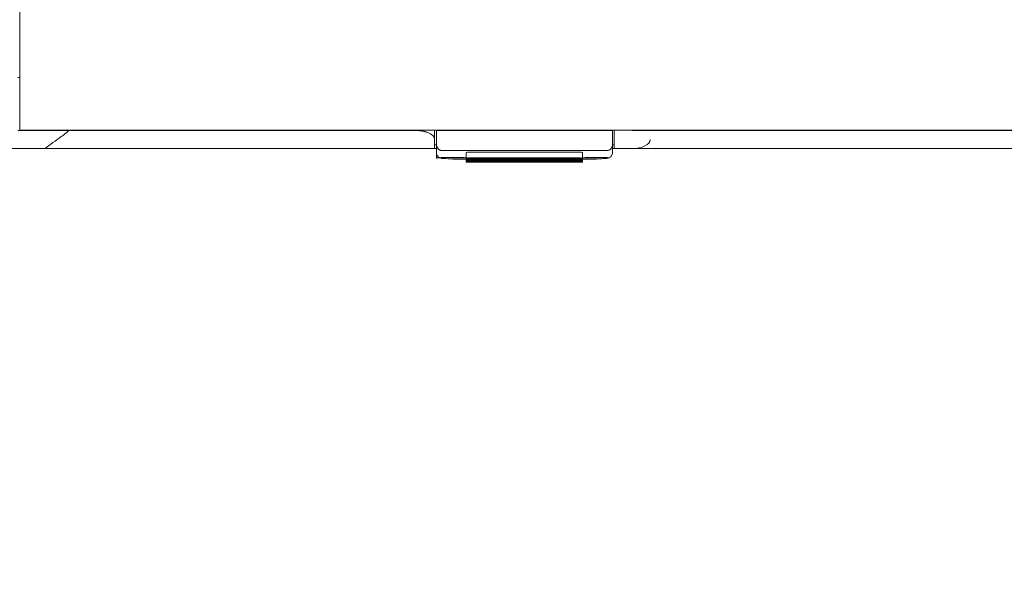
# Model space of a CAD drawing. Header units: millimetres. Extents: x -1114 to 1396, y -630 to 631.
# Tile 355 of 656: x -75 to -20, y 90 to 121. Entities that reach past the tile are written whole.
import ezdxf

# ---------------------------------------------------------------- set-up
doc = ezdxf.new("R2010")
doc.units = ezdxf.units.MM
doc.header["$MEASUREMENT"] = 0

msp = doc.modelspace()

# ---------------------------------------------------------------- linework, layer by layer
at = {"lineweight": 18}
for points, knots in [([(1038.9843, -629.7647), (1038.9843, -629.7647), (-1111.4882, -629.7647), (-1111.4882, -629.7647), (-1111.4882, -629.7647), (-1111.4882, -629.7647), (-1111.4882, 630.7883), (-1111.4882, 630.7883), (-1111.4882, 630.7883), (-1111.4882, 630.7883), (1038.9843, 630.7883), (1038.9843, 630.7883)], [0, 0, 0, 0, 0.3333333, 0.3333333, 0.3333333, 0.3333333, 0.6666667, 0.6666667, 0.6666667, 0.6666667, 1, 1, 1, 1]), ([(-73.2582, 115.2276), (-73.2911, 115.2273), (-73.3239, 115.2273), (-73.3566, 115.2275), (-73.3566, 115.2275), (-73.3893, 115.2278), (-73.4218, 115.228), (-73.4542, 115.2281), (-73.4542, 115.2281), (-73.519, 115.2284), (-73.5832, 115.2284), (-73.647, 115.2284), (-73.647, 115.2284), (-73.7107, 115.2284), (-73.7739, 115.2283), (-73.8365, 115.2283), (-73.8365, 115.2283), (-73.8679, 115.2283), (-73.8991, 115.2283), (-73.9301, 115.2284), (-73.9301, 115.2284), (-73.9611, 115.2284), (-73.9917, 115.2284), (-74.0219, 115.2284), (-74.0219, 115.2284), (-74.1427, 115.2285), (-74.2574, 115.2284), (-74.3659, 115.2283), (-74.3659, 115.2283), (-74.393, 115.2283), (-74.4197, 115.2283), (-74.4461, 115.2283), (-74.4461, 115.2283), (-74.4724, 115.2283), (-74.4984, 115.2283), (-74.5239, 115.2283), (-74.5239, 115.2283), (-74.5749, 115.2283), (-74.6236, 115.2284), (-74.6701, 115.2284), (-74.6701, 115.2284), (-74.7166, 115.2284), (-74.761, 115.2285), (-74.8028, 115.2285), (-74.8028, 115.2285), (-74.8447, 115.2285), (-74.884, 115.2285), (-74.9206, 115.2285), (-74.9206, 115.2285), (-74.9572, 115.2284), (-74.9912, 115.2284), (-75.0222, 115.2284), (-75.0222, 115.2284), (-75.0377, 115.2284), (-75.0525, 115.2284), (-75.0665, 115.2284), (-75.0665, 115.2284), (-75.0806, 115.2283), (-75.094, 115.2283), (-75.1065, 115.2284), (-75.1065, 115.2284), (-75.1566, 115.2284), (-75.1942, 115.2284), (-75.2196, 115.2283), (-75.2196, 115.2283), (-75.2323, 115.2282), (-75.242, 115.2281), (-75.2485, 115.2279), (-75.2485, 115.2279), (-75.2517, 115.2278), (-75.2541, 115.2277), (-75.2558, 115.2275), (-75.2558, 115.2275), (-75.2574, 115.2274), (-75.2582, 115.2273), (-75.2582, 115.2276)], [0, 0, 0, 0, 0.0526316, 0.0526316, 0.0526316, 0.0526316, 0.1052632, 0.1052632, 0.1052632, 0.1052632, 0.1578947, 0.1578947, 0.1578947, 0.1578947, 0.2105263, 0.2105263, 0.2105263, 0.2105263, 0.2631579, 0.2631579, 0.2631579, 0.2631579, 0.3157895, 0.3157895, 0.3157895, 0.3157895, 0.3684211, 0.3684211, 0.3684211, 0.3684211, 0.4210526, 0.4210526, 0.4210526, 0.4210526, 0.4736842, 0.4736842, 0.4736842, 0.4736842, 0.5263158, 0.5263158, 0.5263158, 0.5263158, 0.5789474, 0.5789474, 0.5789474, 0.5789474, 0.6315789, 0.6315789, 0.6315789, 0.6315789, 0.6842105, 0.6842105, 0.6842105, 0.6842105, 0.7368421, 0.7368421, 0.7368421, 0.7368421, 0.7894737, 0.7894737, 0.7894737, 0.7894737, 0.8421053, 0.8421053, 0.8421053, 0.8421053, 0.8947368, 0.8947368, 0.8947368, 0.8947368, 0.9473684, 0.9473684, 0.9473684, 0.9473684, 1, 1, 1, 1]), ([(-73.7656, 114.2284), (-73.4594, 114.4499), (-73.1532, 114.6715), (-72.8489, 114.8936), (-72.8489, 114.8936), (-72.7548, 114.9623), (-72.6601, 115.0308), (-72.5694, 115.1004), (-72.5694, 115.1004), (-72.5467, 115.1178), (-72.5242, 115.1353), (-72.5034, 115.1532), (-72.5034, 115.1532), (-72.493, 115.1621), (-72.4829, 115.1711), (-72.4746, 115.1805), (-72.4746, 115.1805), (-72.4704, 115.1852), (-72.4667, 115.1899), (-72.4644, 115.1948), (-72.4644, 115.1948), (-72.4621, 115.1998), (-72.4613, 115.2051), (-72.4658, 115.2097), (-72.4658, 115.2097), (-72.4703, 115.2143), (-72.4803, 115.2174), (-72.4907, 115.2194), (-72.4907, 115.2194), (-72.5011, 115.2215), (-72.5119, 115.2226), (-72.5228, 115.2236), (-72.5228, 115.2236), (-72.5447, 115.2255), (-72.567, 115.2265), (-72.5892, 115.2273), (-72.5892, 115.2273), (-72.5994, 115.2277), (-72.6097, 115.228), (-72.6199, 115.2282)], [0, 0, 0, 0, 0.1, 0.1, 0.1, 0.1, 0.2, 0.2, 0.2, 0.2, 0.3, 0.3, 0.3, 0.3, 0.4, 0.4, 0.4, 0.4, 0.5, 0.5, 0.5, 0.5, 0.6, 0.6, 0.6, 0.6, 0.7, 0.7, 0.7, 0.7, 0.8, 0.8, 0.8, 0.8, 0.9, 0.9, 0.9, 0.9, 1, 1, 1, 1]), ([(-72.7582, 115.2281), (-72.8415, 115.228), (-72.9249, 115.2283), (-73.0082, 115.2284), (-73.0082, 115.2284), (-73.0915, 115.2286), (-73.1749, 115.2285), (-73.2582, 115.2276)], [0, 0, 0, 0, 0.5, 0.5, 0.5, 0.5, 1, 1, 1, 1]), ([(-71.5733, 115.2283), (-71.6986, 115.2283), (-71.8239, 115.2283), (-71.9492, 115.2284), (-71.9492, 115.2284), (-72.084, 115.2284), (-72.2188, 115.2284), (-72.3537, 115.2284), (-72.3537, 115.2284), (-72.4885, 115.2283), (-72.6234, 115.2283), (-72.7582, 115.2281)], [0, 0, 0, 0, 0.3333333, 0.3333333, 0.3333333, 0.3333333, 0.6666667, 0.6666667, 0.6666667, 0.6666667, 1, 1, 1, 1]), ([(-53.0554, 115.2284), (-56.2505, 115.2283), (-59.4473, 115.2283), (-62.6464, 115.2283), (-62.6464, 115.2283), (-63.0463, 115.2283), (-63.4462, 115.2283), (-63.8462, 115.2283), (-63.8462, 115.2283), (-64.2461, 115.2283), (-64.647, 115.2283), (-65.0442, 115.2283), (-65.0442, 115.2283), (-65.4415, 115.2283), (-65.8347, 115.2283), (-66.218, 115.2283), (-66.218, 115.2283), (-66.6014, 115.2283), (-66.9733, 115.2283), (-67.3338, 115.2283), (-67.3338, 115.2283), (-68.0548, 115.2283), (-68.7387, 115.2283), (-69.4437, 115.2283), (-69.4437, 115.2283), (-70.1486, 115.2283), (-70.8669, 115.2283), (-71.5733, 115.2283)], [0, 0, 0, 0, 0.1428571, 0.1428571, 0.1428571, 0.1428571, 0.2857143, 0.2857143, 0.2857143, 0.2857143, 0.4285714, 0.4285714, 0.4285714, 0.4285714, 0.5714286, 0.5714286, 0.5714286, 0.5714286, 0.7142857, 0.7142857, 0.7142857, 0.7142857, 0.8571429, 0.8571429, 0.8571429, 0.8571429, 1, 1, 1, 1]), ([(-52.0554, 114.7283), (-52.0554, 114.7596), (-52.0612, 114.7905), (-52.0727, 114.8209), (-52.0727, 114.8209), (-52.0784, 114.8361), (-52.0856, 114.8512), (-52.0942, 114.8662), (-52.0942, 114.8662), (-52.1028, 114.8812), (-52.1129, 114.8961), (-52.1245, 114.9109), (-52.1245, 114.9109), (-52.1476, 114.9404), (-52.1761, 114.9686), (-52.21, 114.9954), (-52.21, 114.9954), (-52.227, 115.0088), (-52.2453, 115.0219), (-52.265, 115.0346), (-52.265, 115.0346), (-52.2847, 115.0473), (-52.3059, 115.0597), (-52.3285, 115.0717), (-52.3285, 115.0717), (-52.3736, 115.0956), (-52.4232, 115.1171), (-52.4772, 115.1363), (-52.4772, 115.1363), (-52.5042, 115.1458), (-52.5323, 115.1548), (-52.5615, 115.1631), (-52.5615, 115.1631), (-52.5762, 115.1673), (-52.5911, 115.1713), (-52.6063, 115.1751), (-52.6063, 115.1751), (-52.6216, 115.1789), (-52.6371, 115.1826), (-52.6528, 115.186), (-52.6528, 115.186), (-52.7154, 115.1998), (-52.7803, 115.2103), (-52.8476, 115.2174), (-52.8476, 115.2174), (-52.8813, 115.221), (-52.9156, 115.2237), (-52.9504, 115.2256), (-52.9504, 115.2256), (-52.9853, 115.2274), (-53.0203, 115.2284), (-53.0554, 115.2284)], [0, 0, 0, 0, 0.0769231, 0.0769231, 0.0769231, 0.0769231, 0.1538462, 0.1538462, 0.1538462, 0.1538462, 0.2307692, 0.2307692, 0.2307692, 0.2307692, 0.3076923, 0.3076923, 0.3076923, 0.3076923, 0.3846154, 0.3846154, 0.3846154, 0.3846154, 0.4615385, 0.4615385, 0.4615385, 0.4615385, 0.5384615, 0.5384615, 0.5384615, 0.5384615, 0.6153846, 0.6153846, 0.6153846, 0.6153846, 0.6923077, 0.6923077, 0.6923077, 0.6923077, 0.7692308, 0.7692308, 0.7692308, 0.7692308, 0.8461538, 0.8461538, 0.8461538, 0.8461538, 0.9230769, 0.9230769, 0.9230769, 0.9230769, 1, 1, 1, 1]), ([(-52.0554, 114.7146), (-52.0554, 114.7198), (-52.0554, 114.725), (-52.0554, 114.7302), (-52.0554, 114.7302), (-52.0554, 114.7598), (-52.0554, 114.7902), (-52.0554, 114.8212), (-52.0554, 114.8212), (-52.0554, 114.8522), (-52.0554, 114.8839), (-52.0554, 114.9159), (-52.0554, 114.9159), (-52.0554, 114.9479), (-52.0554, 114.9803), (-52.0554, 115.0129), (-52.0554, 115.0129), (-52.0554, 115.0781), (-52.0554, 115.1444), (-52.0554, 115.2114), (-52.0554, 115.2114), (-52.0554, 115.2211), (-52.0554, 115.2308), (-52.0554, 115.2406)], [0, 0, 0, 0, 0.1666667, 0.1666667, 0.1666667, 0.1666667, 0.3333333, 0.3333333, 0.3333333, 0.3333333, 0.5, 0.5, 0.5, 0.5, 0.6666667, 0.6666667, 0.6666667, 0.6666667, 0.8333333, 0.8333333, 0.8333333, 0.8333333, 1, 1, 1, 1]), ([(-42.0554, 115.2582), (-42.0554, 115.2423), (-42.0554, 115.2264), (-42.0554, 115.2105), (-42.0554, 115.2105), (-42.0554, 115.1434), (-42.0554, 115.077), (-42.0554, 115.0118), (-42.0554, 115.0118), (-42.0554, 114.9792), (-42.0554, 114.9469), (-42.0554, 114.9149), (-42.0554, 114.9149), (-42.0554, 114.883), (-42.0554, 114.8514), (-42.0554, 114.8204), (-42.0554, 114.8204), (-42.0554, 114.7894), (-42.0554, 114.7591), (-42.0554, 114.7294), (-42.0554, 114.7294), (-42.0554, 114.7087), (-42.0554, 114.6884), (-42.0554, 114.6686)], [0, 0, 0, 0, 0.1666667, 0.1666667, 0.1666667, 0.1666667, 0.3333333, 0.3333333, 0.3333333, 0.3333333, 0.5, 0.5, 0.5, 0.5, 0.6666667, 0.6666667, 0.6666667, 0.6666667, 0.8333333, 0.8333333, 0.8333333, 0.8333333, 1, 1, 1, 1]), ([(-74.2211, 114.2284), (-74.4313, 114.2284), (-74.6363, 114.2284), (-74.8339, 114.2284), (-74.8339, 114.2284), (-74.8833, 114.2284), (-74.9322, 114.2284), (-74.9807, 114.2284), (-74.9807, 114.2284), (-75.0292, 114.2284), (-75.0773, 114.2284), (-75.1249, 114.2284), (-75.1249, 114.2284), (-75.2202, 114.2284), (-75.3138, 114.2284), (-75.4055, 114.2284), (-75.4055, 114.2284), (-75.4285, 114.2284), (-75.4513, 114.2284), (-75.474, 114.2284), (-75.474, 114.2284), (-75.4966, 114.2284), (-75.519, 114.2284), (-75.5413, 114.2284), (-75.5413, 114.2284), (-75.5858, 114.2284), (-75.6295, 114.2284), (-75.6725, 114.2284), (-75.6725, 114.2284), (-75.7585, 114.2284), (-75.8414, 114.2284), (-75.9214, 114.2284), (-75.9214, 114.2284), (-76.0014, 114.2284), (-76.0785, 114.2284), (-76.1526, 114.2284), (-76.1526, 114.2284), (-76.2267, 114.2284), (-76.2979, 114.2284), (-76.3661, 114.2284), (-76.3661, 114.2284), (-76.4002, 114.2284), (-76.4335, 114.2284), (-76.466, 114.2284), (-76.466, 114.2284), (-76.4986, 114.2284), (-76.5301, 114.2284), (-76.5607, 114.2284), (-76.5607, 114.2284), (-76.6218, 114.2284), (-76.6789, 114.2284), (-76.7321, 114.2284), (-76.7321, 114.2284), (-76.7854, 114.2284), (-76.8348, 114.2284), (-76.8803, 114.2284), (-76.8803, 114.2284), (-76.9259, 114.2284), (-76.9676, 114.2284), (-77.0055, 114.2284), (-77.0055, 114.2284), (-77.0244, 114.2284), (-77.0423, 114.2284), (-77.0592, 114.2284), (-77.0592, 114.2284), (-77.0677, 114.2284), (-77.0759, 114.2284), (-77.0839, 114.2284), (-77.0839, 114.2284), (-77.0918, 114.2284), (-77.0995, 114.2284), (-77.1069, 114.2284), (-77.1069, 114.2284), (-77.1364, 114.2284), (-77.1615, 114.2284), (-77.1824, 114.2284), (-77.1824, 114.2284), (-77.2016, 114.2284), (-77.2173, 114.2284), (-77.2292, 114.2284)], [0, 0, 0, 0, 0.05, 0.05, 0.05, 0.05, 0.1, 0.1, 0.1, 0.1, 0.15, 0.15, 0.15, 0.15, 0.2, 0.2, 0.2, 0.2, 0.25, 0.25, 0.25, 0.25, 0.3, 0.3, 0.3, 0.3, 0.35, 0.35, 0.35, 0.35, 0.4, 0.4, 0.4, 0.4, 0.45, 0.45, 0.45, 0.45, 0.5, 0.5, 0.5, 0.5, 0.55, 0.55, 0.55, 0.55, 0.6, 0.6, 0.6, 0.6, 0.65, 0.65, 0.65, 0.65, 0.7, 0.7, 0.7, 0.7, 0.75, 0.75, 0.75, 0.75, 0.8, 0.8, 0.8, 0.8, 0.85, 0.85, 0.85, 0.85, 0.9, 0.9, 0.9, 0.9, 0.95, 0.95, 0.95, 0.95, 1, 1, 1, 1]), ([(-52.0554, 114.2284), (-52.1684, 114.2284), (-52.2815, 114.2284), (-52.3945, 114.2284), (-52.3945, 114.2284), (-56.3025, 114.2284), (-60.2078, 114.2284), (-64.1096, 114.2284), (-64.1096, 114.2284), (-64.9949, 114.2284), (-65.8801, 114.2284), (-66.8302, 114.2284), (-66.8302, 114.2284), (-67.7802, 114.2284), (-68.7953, 114.2284), (-69.7904, 114.2284), (-69.7904, 114.2284), (-70.7855, 114.2284), (-71.7607, 114.2284), (-72.7493, 114.2284)], [0, 0, 0, 0, 0.2, 0.2, 0.2, 0.2, 0.4, 0.4, 0.4, 0.4, 0.6, 0.6, 0.6, 0.6, 0.8, 0.8, 0.8, 0.8, 1, 1, 1, 1]), ([(-51.9554, 114.4537), (-51.9548, 114.4366), (-51.9542, 114.4195), (-51.952, 114.4024), (-51.952, 114.4024), (-51.9499, 114.386), (-51.9464, 114.3697), (-51.9417, 114.3535), (-51.9417, 114.3535), (-51.9372, 114.3379), (-51.9315, 114.3224), (-51.9246, 114.307), (-51.9246, 114.307), (-51.9179, 114.2922), (-51.9099, 114.2775), (-51.9006, 114.2629), (-51.9006, 114.2629), (-51.8807, 114.2317), (-51.8546, 114.2011), (-51.8165, 114.1745), (-51.8165, 114.1745), (-51.8064, 114.1674), (-51.7954, 114.1605), (-51.7834, 114.1543), (-51.7834, 114.1543), (-51.7725, 114.1487), (-51.7608, 114.1435), (-51.7481, 114.1389), (-51.7481, 114.1389), (-51.734, 114.1338), (-51.7187, 114.1293), (-51.7024, 114.1267), (-51.7024, 114.1267), (-51.6873, 114.1243), (-51.6714, 114.1235), (-51.6554, 114.1227)], [0, 0, 0, 0, 0.1111111, 0.1111111, 0.1111111, 0.1111111, 0.2222222, 0.2222222, 0.2222222, 0.2222222, 0.3333333, 0.3333333, 0.3333333, 0.3333333, 0.4444444, 0.4444444, 0.4444444, 0.4444444, 0.5555556, 0.5555556, 0.5555556, 0.5555556, 0.6666667, 0.6666667, 0.6666667, 0.6666667, 0.7777778, 0.7777778, 0.7777778, 0.7777778, 0.8888889, 0.8888889, 0.8888889, 0.8888889, 1, 1, 1, 1]), ([(-42.4554, 114.1227), (-42.4386, 114.1227), (-42.4223, 114.1242), (-42.4066, 114.1271), (-42.4066, 114.1271), (-42.3908, 114.13), (-42.3764, 114.134), (-42.363, 114.1388), (-42.363, 114.1388), (-42.3562, 114.1412), (-42.3497, 114.1438), (-42.3436, 114.1466), (-42.3436, 114.1466), (-42.3374, 114.1493), (-42.3315, 114.1522), (-42.3259, 114.1551), (-42.3259, 114.1551), (-42.3146, 114.1611), (-42.3043, 114.1675), (-42.2948, 114.1742), (-42.2948, 114.1742), (-42.2852, 114.1809), (-42.2764, 114.1878), (-42.2684, 114.1949), (-42.2684, 114.1949), (-42.2603, 114.202), (-42.2529, 114.2093), (-42.2461, 114.2166), (-42.2461, 114.2166), (-42.2323, 114.2314), (-42.2208, 114.2466), (-42.2108, 114.2621), (-42.2108, 114.2621), (-42.2007, 114.2777), (-42.1924, 114.2934), (-42.1855, 114.3092), (-42.1855, 114.3092), (-42.1786, 114.325), (-42.173, 114.3409), (-42.1685, 114.3569), (-42.1685, 114.3569), (-42.1597, 114.3888), (-42.1554, 114.4211), (-42.1554, 114.4537)], [0, 0, 0, 0, 0.0909091, 0.0909091, 0.0909091, 0.0909091, 0.1818182, 0.1818182, 0.1818182, 0.1818182, 0.2727273, 0.2727273, 0.2727273, 0.2727273, 0.3636364, 0.3636364, 0.3636364, 0.3636364, 0.4545455, 0.4545455, 0.4545455, 0.4545455, 0.5454545, 0.5454545, 0.5454545, 0.5454545, 0.6363636, 0.6363636, 0.6363636, 0.6363636, 0.7272727, 0.7272727, 0.7272727, 0.7272727, 0.8181818, 0.8181818, 0.8181818, 0.8181818, 0.9090909, 0.9090909, 0.9090909, 0.9090909, 1, 1, 1, 1]), ([(-51.9554, 113.9909), (-51.9548, 113.9496), (-51.9474, 113.9115), (-51.9325, 113.8755), (-51.9325, 113.8755), (-51.9213, 113.8485), (-51.9059, 113.8226), (-51.8873, 113.7998), (-51.8873, 113.7998), (-51.8715, 113.7805), (-51.8535, 113.7633), (-51.8341, 113.7488), (-51.8341, 113.7488), (-51.8172, 113.7361), (-51.7993, 113.7255), (-51.7818, 113.717), (-51.7818, 113.717), (-51.7668, 113.7098), (-51.7521, 113.7043), (-51.739, 113.7001), (-51.739, 113.7001), (-51.7262, 113.6959), (-51.7147, 113.6931), (-51.7043, 113.6908), (-51.7043, 113.6908), (-51.6882, 113.6872), (-51.6742, 113.6849), (-51.6599, 113.6829), (-51.6599, 113.6829), (-51.6181, 113.677), (-51.5725, 113.6734), (-51.5156, 113.6702), (-51.5156, 113.6702), (-51.4598, 113.6671), (-51.3933, 113.6644), (-51.3203, 113.6626), (-51.3203, 113.6626), (-51.2505, 113.6608), (-51.1749, 113.6598), (-51.099, 113.6595), (-51.099, 113.6595), (-51.0845, 113.6595), (-51.07, 113.6595), (-51.0554, 113.6595)], [0, 0, 0, 0, 0.0909091, 0.0909091, 0.0909091, 0.0909091, 0.1818182, 0.1818182, 0.1818182, 0.1818182, 0.2727273, 0.2727273, 0.2727273, 0.2727273, 0.3636364, 0.3636364, 0.3636364, 0.3636364, 0.4545455, 0.4545455, 0.4545455, 0.4545455, 0.5454545, 0.5454545, 0.5454545, 0.5454545, 0.6363636, 0.6363636, 0.6363636, 0.6363636, 0.7272727, 0.7272727, 0.7272727, 0.7272727, 0.8181818, 0.8181818, 0.8181818, 0.8181818, 0.9090909, 0.9090909, 0.9090909, 0.9090909, 1, 1, 1, 1]), ([(-51.0524, 113.6442), (-50.5564, 113.6443), (-50.1553, 113.6653), (-50.1554, 113.6913), (-50.1554, 113.6913), (-50.1555, 113.7172), (-50.5568, 113.7383), (-51.0527, 113.7384), (-51.0527, 113.7384), (-51.5487, 113.7385), (-51.9523, 113.7175), (-51.9554, 113.6916)], [0, 0, 0, 0, 0.3333333, 0.3333333, 0.3333333, 0.3333333, 0.6666667, 0.6666667, 0.6666667, 0.6666667, 1, 1, 1, 1]), ([(-50.1016, 114.0218), (-50.1546, 114.0218), (-50.2055, 114.0207), (-50.243, 114.0187), (-50.243, 114.0187), (-50.2805, 114.0168), (-50.3016, 114.0141), (-50.3016, 114.0113)], [0, 0, 0, 0, 0.5, 0.5, 0.5, 0.5, 1, 1, 1, 1]), ([(-50.1016, 113.7037), (-50.1546, 113.7037), (-50.2055, 113.7026), (-50.243, 113.7006), (-50.243, 113.7006), (-50.2805, 113.6986), (-50.3016, 113.696), (-50.3016, 113.6932)], [0, 0, 0, 0, 0.5, 0.5, 0.5, 0.5, 1, 1, 1, 1]), ([(-50.3016, 113.6618), (-50.3016, 113.659), (-50.2805, 113.6564), (-50.243, 113.6544), (-50.243, 113.6544), (-50.2055, 113.6524), (-50.1546, 113.6513), (-50.1016, 113.6513)], [0, 0, 0, 0, 0.5, 0.5, 0.5, 0.5, 1, 1, 1, 1]), ([(-50.1016, 113.609), (-50.1546, 113.609), (-50.2055, 113.6079), (-50.243, 113.6059), (-50.243, 113.6059), (-50.2805, 113.6039), (-50.3016, 113.6013), (-50.3016, 113.5985)], [0, 0, 0, 0, 0.5, 0.5, 0.5, 0.5, 1, 1, 1, 1]), ([(-50.3016, 113.5671), (-50.3016, 113.5643), (-50.2805, 113.5617), (-50.243, 113.5597), (-50.243, 113.5597), (-50.2055, 113.5577), (-50.1546, 113.5566), (-50.1016, 113.5566)], [0, 0, 0, 0, 0.5, 0.5, 0.5, 0.5, 1, 1, 1, 1]), ([(-50.1016, 113.5143), (-50.1546, 113.5143), (-50.2055, 113.5132), (-50.243, 113.5112), (-50.243, 113.5112), (-50.2805, 113.5092), (-50.3016, 113.5066), (-50.3016, 113.5038)], [0, 0, 0, 0, 0.5, 0.5, 0.5, 0.5, 1, 1, 1, 1]), ([(-43.8268, 114.0113), (-43.8268, 114.0141), (-43.8479, 114.0168), (-43.8854, 114.0187), (-43.8854, 114.0187), (-43.9229, 114.0207), (-43.9738, 114.0218), (-44.0268, 114.0218)], [0, 0, 0, 0, 0.5, 0.5, 0.5, 0.5, 1, 1, 1, 1]), ([(-43.8268, 113.6932), (-43.8268, 113.696), (-43.8479, 113.6986), (-43.8854, 113.7006), (-43.8854, 113.7006), (-43.9229, 113.7026), (-43.9738, 113.7037), (-44.0268, 113.7037)], [0, 0, 0, 0, 0.5, 0.5, 0.5, 0.5, 1, 1, 1, 1]), ([(-44.0268, 113.6513), (-43.9738, 113.6513), (-43.9229, 113.6524), (-43.8854, 113.6544), (-43.8854, 113.6544), (-43.8479, 113.6564), (-43.8268, 113.659), (-43.8268, 113.6618)], [0, 0, 0, 0, 0.5, 0.5, 0.5, 0.5, 1, 1, 1, 1]), ([(-43.8268, 113.5985), (-43.8268, 113.6013), (-43.8479, 113.6039), (-43.8854, 113.6059), (-43.8854, 113.6059), (-43.9229, 113.6079), (-43.9738, 113.609), (-44.0268, 113.609)], [0, 0, 0, 0, 0.5, 0.5, 0.5, 0.5, 1, 1, 1, 1]), ([(-44.0268, 113.5566), (-43.9738, 113.5566), (-43.9229, 113.5577), (-43.8854, 113.5597), (-43.8854, 113.5597), (-43.8479, 113.5617), (-43.8268, 113.5643), (-43.8268, 113.5671)], [0, 0, 0, 0, 0.5, 0.5, 0.5, 0.5, 1, 1, 1, 1]), ([(-43.8268, 113.5038), (-43.8268, 113.5066), (-43.8479, 113.5092), (-43.8854, 113.5112), (-43.8854, 113.5112), (-43.9229, 113.5132), (-43.9738, 113.5143), (-44.0268, 113.5143)], [0, 0, 0, 0, 0.5, 0.5, 0.5, 0.5, 1, 1, 1, 1]), ([(-42.3292, 113.7191), (-42.5801, 113.7371), (-43.0367, 113.7434), (-43.4243, 113.7343), (-43.4243, 113.7343), (-43.8119, 113.7251), (-44.0249, 113.7031), (-43.9351, 113.6813), (-43.9351, 113.6813), (-43.8453, 113.6596), (-43.4773, 113.6441), (-43.0524, 113.6442)], [0, 0, 0, 0, 0.3333333, 0.3333333, 0.3333333, 0.3333333, 0.6666667, 0.6666667, 0.6666667, 0.6666667, 1, 1, 1, 1]), ([(-43.0554, 113.6595), (-43.01, 113.6595), (-42.9659, 113.6597), (-42.9225, 113.6602), (-42.9225, 113.6602), (-42.8463, 113.6611), (-42.7721, 113.6627), (-42.7058, 113.6651), (-42.7058, 113.6651), (-42.6368, 113.6677), (-42.5764, 113.6711), (-42.5283, 113.6747), (-42.5283, 113.6747), (-42.4878, 113.6777), (-42.4562, 113.6809), (-42.4174, 113.6885), (-42.4174, 113.6885), (-42.4009, 113.6917), (-42.3831, 113.6958), (-42.3617, 113.7035), (-42.3617, 113.7035), (-42.3442, 113.7098), (-42.3243, 113.7186), (-42.305, 113.7299), (-42.305, 113.7299), (-42.2819, 113.7435), (-42.2596, 113.7609), (-42.2401, 113.7812), (-42.2401, 113.7812), (-42.2176, 113.8045), (-42.1987, 113.8316), (-42.1847, 113.8613), (-42.1847, 113.8613), (-42.1692, 113.8938), (-42.1596, 113.9294), (-42.1565, 113.9652), (-42.1565, 113.9652), (-42.1558, 113.9737), (-42.1554, 113.9822), (-42.1554, 113.9909)], [0, 0, 0, 0, 0.1, 0.1, 0.1, 0.1, 0.2, 0.2, 0.2, 0.2, 0.3, 0.3, 0.3, 0.3, 0.4, 0.4, 0.4, 0.4, 0.5, 0.5, 0.5, 0.5, 0.6, 0.6, 0.6, 0.6, 0.7, 0.7, 0.7, 0.7, 0.8, 0.8, 0.8, 0.8, 0.9, 0.9, 0.9, 0.9, 1, 1, 1, 1]), ([(-50.3016, 113.4724), (-50.3016, 113.4696), (-50.2805, 113.467), (-50.243, 113.465), (-50.243, 113.465), (-50.2055, 113.463), (-50.1546, 113.4619), (-50.1016, 113.4619)], [0, 0, 0, 0, 0.5, 0.5, 0.5, 0.5, 1, 1, 1, 1]), ([(-44.0268, 113.4619), (-43.9738, 113.4619), (-43.9229, 113.463), (-43.8854, 113.465), (-43.8854, 113.465), (-43.8479, 113.467), (-43.8268, 113.4696), (-43.8268, 113.4724)], [0, 0, 0, 0, 0.5, 0.5, 0.5, 0.5, 1, 1, 1, 1])]:
    msp.add_open_spline(points, degree=3, knots=knots, dxfattribs=at)
for points in [[(-75.1582, 117.25), (-75.1582, 117.25), (-75.1582, 167.25), (-75.1582, 167.25)], [(-75.1582, 118.1784), (-75.1582, 118.1784), (-75.2582, 118.1784), (-75.2582, 118.1784)], [(-75.1582, 115.25), (-75.1582, 115.25), (-75.1582, 117.25), (-75.1582, 117.25)], [(-18.9526, 115.25), (-18.9526, 115.25), (-75.1582, 115.25), (-75.1582, 115.25)], [(-52.0554, 114.7312), (-52.0554, 114.7312), (-52.0554, 115.25), (-52.0554, 115.25)], [(-52.0554, 115.25), (-52.0554, 115.25), (-52.0554, 114.7283), (-52.0554, 114.7283)], [(-51.9554, 115.2475), (-51.9554, 115.2475), (-51.9554, 115.25), (-51.9554, 115.25)], [(-51.9554, 115.2475), (-51.9554, 115.2475), (-51.9554, 115.2259), (-51.9554, 115.2259)], [(-42.1554, 115.2475), (-42.1554, 115.2475), (-51.9554, 115.2475), (-51.9554, 115.2475)], [(-51.9554, 115.2259), (-51.9554, 114.9685), (-51.9554, 114.7111), (-51.9554, 114.4537)], [(-42.1554, 115.2258), (-45.4221, 115.2258), (-48.6888, 115.2258), (-51.9554, 115.2259)], [(-42.1554, 115.25), (-42.1554, 115.25), (-42.1554, 115.2475), (-42.1554, 115.2475)], [(-42.1554, 115.2475), (-42.1554, 115.2475), (-42.1554, 115.2258), (-42.1554, 115.2258)], [(-42.1554, 114.4537), (-42.1554, 114.711), (-42.1554, 114.9684), (-42.1554, 115.2258)], [(-42.0554, 115.25), (-42.0554, 115.25), (-42.0554, 114.7312), (-42.0554, 114.7312)], [(-42.0554, 114.7283), (-42.0554, 114.7283), (-42.0554, 115.25), (-42.0554, 115.25)], [(-21.8526, 115.2284), (-21.8526, 115.2284), (-41.0554, 115.2283), (-41.0554, 115.2283)], [(-21.8526, 115.2283), (-21.8526, 115.2283), (-20.8526, 115.2283), (-20.8526, 115.2283)], [(-20.8253, 115.2284), (-20.8253, 115.2284), (-20.8527, 115.2283), (-20.8527, 115.2283)], [(-19.2527, 115.2284), (-19.2527, 115.2284), (-20.8253, 115.2284), (-20.8253, 115.2284)], [(-52.0554, 114.2284), (-52.0555, 114.3951), (-52.0555, 114.5617), (-52.0555, 114.7283)], [(-42.0554, 114.7283), (-42.0554, 114.7283), (-42.0554, 114.2284), (-42.0554, 114.2284)], [(-41.0554, 114.2283), (-40.5031, 114.2283), (-40.0554, 114.4522), (-40.0554, 114.7283)], [(-72.7493, 114.2284), (-73.2436, 114.2284), (-73.7417, 114.2284), (-74.2211, 114.2284)], [(-51.9554, 114.4284), (-51.9554, 114.4284), (-52.0554, 114.4284), (-52.0554, 114.4284)], [(-51.9554, 114.2284), (-51.9554, 114.2284), (-52.0554, 114.2284), (-52.0554, 114.2284)], [(-51.9554, 113.9909), (-51.9554, 113.9909), (-51.9554, 114.4537), (-51.9554, 114.4537)], [(-51.9554, 113.6916), (-51.9554, 113.6916), (-51.9554, 114.4515), (-51.9554, 114.4515)], [(-42.4554, 114.1227), (-42.4554, 114.1227), (-51.6554, 114.1227), (-51.6554, 114.1227)], [(-42.1554, 114.4537), (-42.1554, 114.4537), (-42.1554, 113.9909), (-42.1554, 113.9909)], [(-42.1554, 114.4498), (-42.1554, 114.4498), (-42.1554, 113.9909), (-42.1554, 113.9909)], [(-42.0554, 114.4284), (-42.0554, 114.4284), (-42.1554, 114.4284), (-42.1554, 114.4284)], [(-42.0554, 114.2284), (-42.0554, 114.2284), (-42.1554, 114.2284), (-42.1554, 114.2284)], [(-19.8526, 114.2284), (-19.8526, 114.2284), (-42.0554, 114.2284), (-42.0554, 114.2284)], [(-51.7686, 113.72), (-51.8886, 113.7119), (-51.9542, 113.7019), (-51.9554, 113.6916)], [(-51.0554, 113.6599), (-51.0554, 113.6599), (-51.0554, 113.6595), (-51.0554, 113.6595)], [(-51.0554, 113.6595), (-51.0554, 113.6595), (-50.3015, 113.6595), (-50.3015, 113.6595)], [(-50.2985, 113.6442), (-50.2985, 113.6442), (-51.0524, 113.6442), (-51.0524, 113.6442)], [(-50.3016, 113.8524), (-50.3016, 113.8524), (-50.3016, 114.0115), (-50.3016, 114.0115)], [(-50.3016, 113.6932), (-50.3016, 113.6932), (-50.3016, 114.0113), (-50.3016, 114.0113)], [(-50.3016, 113.6933), (-50.3016, 113.6933), (-50.3016, 113.8524), (-50.3016, 113.8524)], [(-50.3016, 113.6932), (-50.3016, 113.6932), (-50.3016, 113.6618), (-50.3016, 113.6618)], [(-50.3016, 113.5986), (-50.3016, 113.5986), (-50.3016, 113.6618), (-50.3016, 113.6618)], [(-50.3016, 113.5985), (-50.3016, 113.5985), (-50.3016, 113.6618), (-50.3016, 113.6618)], [(-50.3016, 113.5985), (-50.3016, 113.5985), (-50.3016, 113.5671), (-50.3016, 113.5671)], [(-50.3016, 113.5039), (-50.3016, 113.5039), (-50.3016, 113.5671), (-50.3016, 113.5671)], [(-50.3016, 113.5038), (-50.3016, 113.5038), (-50.3016, 113.5671), (-50.3016, 113.5671)], [(-50.3016, 113.5038), (-50.3016, 113.5038), (-50.3016, 113.4724), (-50.3016, 113.4724)], [(-50.1016, 114.0218), (-50.1016, 114.0218), (-44.0268, 114.0218), (-44.0268, 114.0218)], [(-44.0268, 113.7037), (-44.0268, 113.7037), (-50.1016, 113.7037), (-50.1016, 113.7037)], [(-50.1016, 113.6513), (-50.1016, 113.6513), (-44.0268, 113.6513), (-44.0268, 113.6513)], [(-44.0268, 113.609), (-44.0268, 113.609), (-50.1016, 113.609), (-50.1016, 113.609)], [(-50.1016, 113.5566), (-50.1016, 113.5566), (-44.0268, 113.5566), (-44.0268, 113.5566)], [(-44.0268, 113.5143), (-44.0268, 113.5143), (-50.1016, 113.5143), (-50.1016, 113.5143)], [(-43.8269, 113.6595), (-43.8269, 113.6595), (-43.0554, 113.6595), (-43.0554, 113.6595)], [(-43.8268, 113.6932), (-43.8268, 113.6932), (-43.8268, 114.0113), (-43.8268, 114.0113)], [(-43.8268, 113.6618), (-43.8268, 113.6618), (-43.8268, 113.6932), (-43.8268, 113.6932)], [(-43.8268, 113.5985), (-43.8268, 113.5985), (-43.8268, 113.6618), (-43.8268, 113.6618)], [(-43.8268, 113.5671), (-43.8268, 113.5671), (-43.8268, 113.5985), (-43.8268, 113.5985)], [(-43.8268, 113.5671), (-43.8268, 113.5671), (-43.8268, 113.5039), (-43.8268, 113.5039)], [(-43.8268, 113.5038), (-43.8268, 113.5038), (-43.8268, 113.5671), (-43.8268, 113.5671)], [(-43.8268, 113.4724), (-43.8268, 113.4724), (-43.8268, 113.5038), (-43.8268, 113.5038)], [(-43.0524, 113.6442), (-43.0524, 113.6442), (-43.8239, 113.6442), (-43.8239, 113.6442)], [(-43.0554, 113.6599), (-43.0554, 113.6599), (-43.0554, 113.6595), (-43.0554, 113.6595)], [(-50.1016, 113.4619), (-50.1016, 113.4619), (-44.0268, 113.4619), (-44.0268, 113.4619)]]:
    msp.add_open_spline(points, degree=3, dxfattribs=at)

doc.saveas('drawing.dxf')
